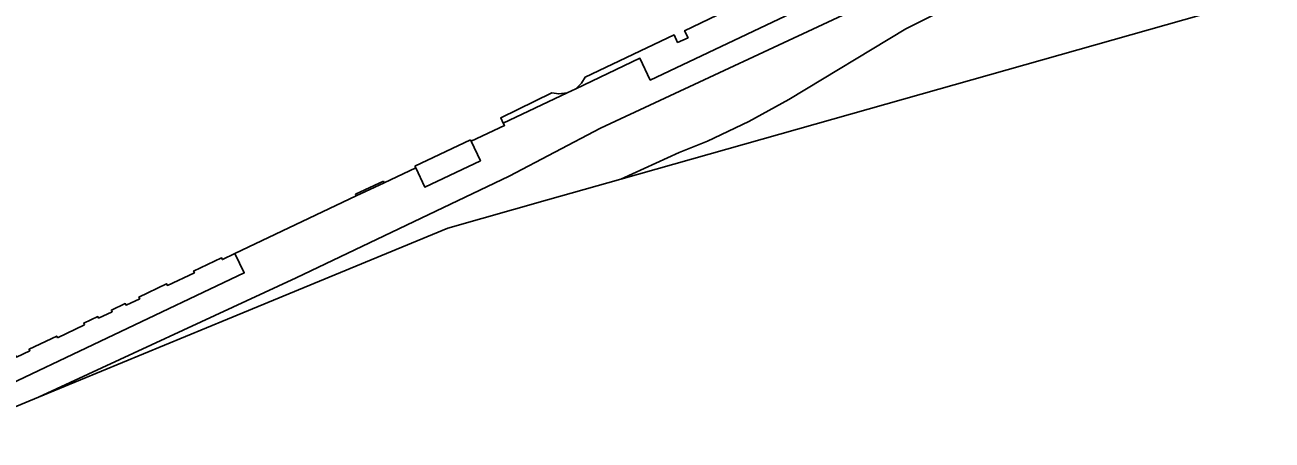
# Model space of a CAD drawing. Extents: x -263423 to -261326, y -1240067 to -1237864.
# Drawn here: x -262384.9 to -262302.8, y -1239917.4 to -1239890.1 of the extents above; entities that cross this region are included whole.
import ezdxf

# ---------------------------------------------------------------- set-up
doc = ezdxf.new("R2010")
doc.units = 0
for name, color, linetype in [('body_kn', 7, 'Continuous'), ('katuz_linie', 7, 'Continuous'), ('kladpar_hranice', 7, 'Continuous'), ('kladpar_plochy', 7, 'Continuous'), ('zappar_hrandruhpozemk', 7, 'Continuous'), ('zuob_linie', 7, 'Continuous'), ('zuob_plochy', 7, 'Continuous')]:
    doc.layers.add(name, color=color, linetype=linetype)

msp = doc.modelspace()

# ---------------------------------------------------------------- linework, layer by layer
at = {"layer": 'body_kn'}
for p, q in [((-262341.48, -1239890.46), (-262341.48, -1239890.46)), ((-262326.91, -1239890.33), (-262326.91, -1239890.33)), ((-262342.17, -1239890.74), (-262342.17, -1239890.74)), ((-262341.94, -1239891.23), (-262341.94, -1239891.23)), ((-262341.25, -1239890.92), (-262341.25, -1239890.92)), ((-262344.43, -1239892.27), (-262344.43, -1239892.27)), ((-262348.03, -1239893.51), (-262348.03, -1239893.51)), ((-262343.74, -1239893.71), (-262343.74, -1239893.71)), ((-262343.74, -1239893.71), (-262343.74, -1239893.71)), ((-262350.23, -1239894.54), (-262350.23, -1239894.54)), ((-262349.21, -1239894.54), (-262349.21, -1239894.54)), ((-262349.21, -1239894.54), (-262349.21, -1239894.54)), ((-262348.65, -1239894.28), (-262348.65, -1239894.28)), ((-262348.27, -1239893.92), (-262348.27, -1239893.92)), ((-262349.77, -1239894.62), (-262349.77, -1239894.62)), ((-262334.62, -1239895), (-262334.62, -1239895)), ((-262353.59, -1239896.19), (-262353.59, -1239896.19)), ((-262353.42, -1239896.54), (-262353.42, -1239896.54)), ((-262353.34, -1239896.7), (-262353.34, -1239896.7)), ((-262347.01, -1239896.87), (-262347.01, -1239896.87)), ((-262337.25, -1239896.44), (-262337.25, -1239896.44)), ((-262355.59, -1239897.64), (-262355.59, -1239897.64)), ((-262355.54, -1239897.74), (-262355.54, -1239897.74)), ((-262355.54, -1239897.74), (-262355.54, -1239897.74)), ((-262339.98, -1239897.73), (-262339.98, -1239897.73)), ((-262341.83, -1239898.49), (-262341.83, -1239898.49)), ((-262359.24, -1239899.37), (-262359.24, -1239899.37)), ((-262359.19, -1239899.48), (-262359.19, -1239899.48)), ((-262354.93, -1239899.02), (-262354.93, -1239899.02)), ((-262353.04, -1239900.04), (-262353.04, -1239900.04)), ((-262345.69, -1239900.23), (-262345.69, -1239900.23)), ((-262361.32, -1239900.36), (-262361.32, -1239900.36)), ((-262361.27, -1239900.47), (-262361.27, -1239900.47)), ((-262361.27, -1239900.47), (-262361.27, -1239900.47)), ((-262358.59, -1239900.76), (-262358.59, -1239900.76)), ((-262363.15, -1239901.23), (-262363.15, -1239901.23)), ((-262363.1, -1239901.34), (-262363.1, -1239901.34)), ((-262350.51, -1239901.6), (-262350.51, -1239901.6)), ((-262357.08, -1239903.46), (-262357.08, -1239903.46)), ((-262371.09, -1239905.13), (-262371.09, -1239905.13)), ((-262371.09, -1239905.13), (-262371.09, -1239905.13)), ((-262371.97, -1239905.42), (-262371.97, -1239905.42)), ((-262371.92, -1239905.53), (-262371.92, -1239905.53)), ((-262373.81, -1239906.29), (-262373.81, -1239906.29)), ((-262373.76, -1239906.4), (-262373.76, -1239906.4)), ((-262370.48, -1239906.41), (-262370.48, -1239906.41)), ((-262367.06, -1239906.73), (-262367.06, -1239906.73)), ((-262375.59, -1239907.13), (-262375.59, -1239907.13)), ((-262375.54, -1239907.24), (-262375.54, -1239907.24)), ((-262378.32, -1239908.43), (-262378.32, -1239908.43)), ((-262377.41, -1239908), (-262377.41, -1239908)), ((-262377.36, -1239908.11), (-262377.36, -1239908.11)), ((-262380.13, -1239909.29), (-262380.13, -1239909.29)), ((-262379.23, -1239908.86), (-262379.23, -1239908.86)), ((-262379.18, -1239908.97), (-262379.18, -1239908.97)), ((-262378.26, -1239908.53), (-262378.26, -1239908.53)), ((-262381.05, -1239909.72), (-262381.05, -1239909.72)), ((-262380.99, -1239909.83), (-262380.99, -1239909.83)), ((-262380.07, -1239909.39), (-262380.07, -1239909.39)), ((-262371.58, -1239909.45), (-262371.58, -1239909.45)), ((-262382.83, -1239910.57), (-262382.83, -1239910.57)), ((-262382.77, -1239910.68), (-262382.77, -1239910.68)), ((-262384.65, -1239911.44), (-262384.65, -1239911.44)), ((-262384.6, -1239911.54), (-262384.6, -1239911.54)), ((-262384.02, -1239914.59), (-262384.02, -1239914.59))]:
    msp.add_line(p, q, dxfattribs=at)
at = {"layer": 'katuz_linie'}
msp.add_lwpolyline([(-262302.8, -1239888.08), (-262345.69, -1239900.23), (-262350.51, -1239901.6), (-262357.08, -1239903.46), (-262371.58, -1239909.45), (-262384.02, -1239914.59), (-262390.87, -1239917.42)], dxfattribs=at)
at = {"layer": 'kladpar_hranice'}
for points in [[(-262387.67, -1239914.57), (-262370.48, -1239906.41), (-262371.09, -1239905.13), (-262363.1, -1239901.34), (-262361.27, -1239900.47), (-262359.19, -1239899.48), (-262358.59, -1239900.76), (-262354.93, -1239899.02), (-262355.54, -1239897.74), (-262353.34, -1239896.7), (-262353.42, -1239896.54), (-262349.21, -1239894.54), (-262348.65, -1239894.28), (-262344.43, -1239892.27), (-262343.74, -1239893.71), (-262313.62, -1239879.41)], [(-262313.62, -1239879.41), (-262343.74, -1239893.71)], [(-262302.8, -1239888.08), (-262345.69, -1239900.23), (-262350.51, -1239901.6), (-262357.08, -1239903.46), (-262371.58, -1239909.45), (-262384.02, -1239914.59), (-262390.87, -1239917.42)], [(-262343.74, -1239893.71), (-262344.43, -1239892.27), (-262348.65, -1239894.28), (-262349.21, -1239894.54), (-262353.42, -1239896.54), (-262353.34, -1239896.7), (-262355.54, -1239897.74), (-262354.93, -1239899.02), (-262358.59, -1239900.76), (-262359.19, -1239899.48), (-262361.27, -1239900.47), (-262363.1, -1239901.34), (-262371.09, -1239905.13), (-262370.48, -1239906.41), (-262387.67, -1239914.57)]]:
    msp.add_lwpolyline(points, dxfattribs=at)
at = {"layer": 'kladpar_plochy'}
for points in [[(-262387.67, -1239914.57), (-262370.48, -1239906.41), (-262371.09, -1239905.13), (-262363.1, -1239901.34), (-262361.27, -1239900.47), (-262359.19, -1239899.48), (-262358.59, -1239900.76), (-262354.93, -1239899.02), (-262355.54, -1239897.74), (-262353.34, -1239896.7), (-262353.42, -1239896.54), (-262349.21, -1239894.54), (-262348.65, -1239894.28), (-262344.43, -1239892.27), (-262343.74, -1239893.71), (-262313.62, -1239879.41)], [(-262313.62, -1239879.41), (-262343.74, -1239893.71), (-262344.43, -1239892.27), (-262348.65, -1239894.28), (-262349.21, -1239894.54), (-262353.42, -1239896.54), (-262353.34, -1239896.7), (-262355.54, -1239897.74), (-262354.93, -1239899.02), (-262358.59, -1239900.76), (-262359.19, -1239899.48), (-262361.27, -1239900.47), (-262363.1, -1239901.34), (-262371.09, -1239905.13), (-262370.48, -1239906.41), (-262387.67, -1239914.57)], [(-262302.8, -1239888.08), (-262345.69, -1239900.23), (-262350.51, -1239901.6), (-262357.08, -1239903.46), (-262371.58, -1239909.45), (-262384.02, -1239914.59), (-262390.87, -1239917.42)]]:
    msp.add_lwpolyline(points, dxfattribs=at)
at = {"layer": 'zappar_hrandruhpozemk'}
for p, q in [((-262307.41, -1239878.39), (-262347.01, -1239896.87)), ((-262322.46, -1239888.08), (-262326.91, -1239890.33)), ((-262347.01, -1239896.87), (-262353.04, -1239900.04)), ((-262355.59, -1239897.64), (-262359.24, -1239899.37)), ((-262355.54, -1239897.74), (-262355.59, -1239897.64)), ((-262359.24, -1239899.37), (-262359.19, -1239899.48)), ((-262361.32, -1239900.36), (-262363.15, -1239901.23)), ((-262361.27, -1239900.47), (-262361.32, -1239900.36)), ((-262363.15, -1239901.23), (-262363.1, -1239901.34)), ((-262380.99, -1239909.83), (-262382.77, -1239910.68))]:
    msp.add_line(p, q, dxfattribs=at)
for points in [[(-262334.09, -1239886.94), (-262333.89, -1239887.45), (-262334.77, -1239887.88), (-262335.04, -1239887.35), (-262341.48, -1239890.46), (-262341.25, -1239890.92), (-262341.94, -1239891.23), (-262342.17, -1239890.74), (-262348.03, -1239893.51), (-262348.27, -1239893.92), (-262348.65, -1239894.28)], [(-262326.91, -1239890.33), (-262334.62, -1239895), (-262337.25, -1239896.44), (-262339.98, -1239897.73), (-262341.83, -1239898.49), (-262345.69, -1239900.23)], [(-262349.21, -1239894.54), (-262349.77, -1239894.62), (-262350.23, -1239894.54), (-262353.59, -1239896.19), (-262353.42, -1239896.54)], [(-262353.04, -1239900.04), (-262367.06, -1239906.73), (-262384.02, -1239914.59)], [(-262371.09, -1239905.13), (-262371.92, -1239905.53), (-262371.97, -1239905.42), (-262373.81, -1239906.29), (-262373.76, -1239906.4), (-262375.54, -1239907.24), (-262375.59, -1239907.13), (-262377.41, -1239908), (-262377.36, -1239908.11), (-262378.26, -1239908.53), (-262378.32, -1239908.43), (-262379.23, -1239908.86), (-262379.18, -1239908.97), (-262380.07, -1239909.39), (-262380.13, -1239909.29), (-262381.05, -1239909.72), (-262380.99, -1239909.83)], [(-262382.77, -1239910.68), (-262382.83, -1239910.57), (-262384.65, -1239911.44), (-262384.6, -1239911.54), (-262385.48, -1239911.96), (-262385.54, -1239911.86), (-262386.78, -1239912.45), (-262386.72, -1239912.55), (-262388.2, -1239913.25), (-262388.25, -1239913.14), (-262390.07, -1239914.01), (-262390.02, -1239914.12)]]:
    msp.add_lwpolyline(points, dxfattribs=at)
at = {"layer": 'zuob_linie'}
msp.add_lwpolyline([(-262302.8, -1239888.08), (-262345.69, -1239900.23), (-262350.51, -1239901.6), (-262357.08, -1239903.46), (-262371.58, -1239909.45), (-262384.02, -1239914.59), (-262390.87, -1239917.42)], dxfattribs=at)
at = {"layer": 'zuob_plochy'}
msp.add_lwpolyline([(-262302.8, -1239888.08), (-262345.69, -1239900.23), (-262350.51, -1239901.6), (-262357.08, -1239903.46), (-262371.58, -1239909.45), (-262384.02, -1239914.59), (-262390.87, -1239917.42)], dxfattribs=at)

doc.saveas('drawing.dxf')
